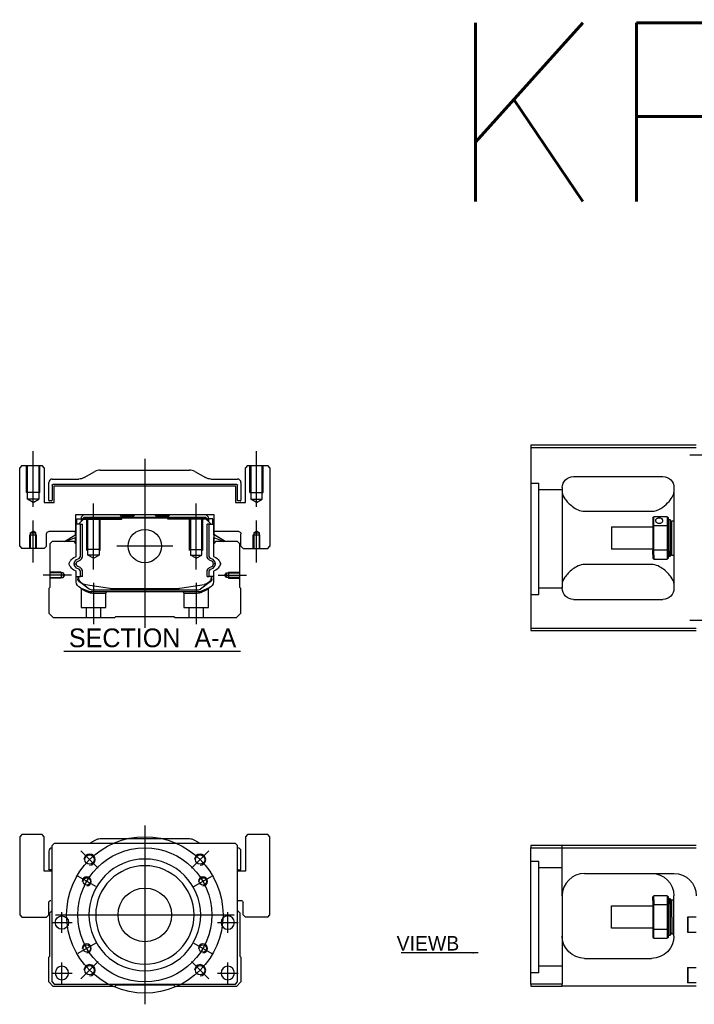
# Model space of a CAD drawing. Header units: millimetres. Extents: x -2774 to 3135, y -1571 to 860.
# Tile 572 of 625: x -1064 to -762, y 87 to 528. Entities that reach past the tile are written whole.
import ezdxf
from ezdxf.lldxf.tags import DXFTag

# ---------------------------------------------------------------- set-up
doc = ezdxf.new("R2010")
doc.units = ezdxf.units.MM
doc.layers.get('0').update_dxf_attribs({"linetype": 'CONTINUOUS'})
doc.styles.add('CHN', font='txt')
doc.styles.add('DIM-7', font='SIMPLEX.shx', dxfattribs={"width": 0.7, "bigfont": 'chineset.shx'})
doc.styles.get("Standard").update_dxf_attribs({"font": 'txt.shx', "height": 0.5})
tags = doc.linetypes.add('DASHED', pattern=[25.72, 12.86, -12.86]).pattern_tags.tags
tags[6:7] = [DXFTag(74, 4), DXFTag(75, 0), DXFTag(340, '0'), DXFTag(46, 0.0), DXFTag(50, 0.0), DXFTag(44, 0.0), DXFTag(45, 0.0)]
tags[4:5] = [DXFTag(74, 4), DXFTag(75, 0), DXFTag(340, '0'), DXFTag(46, 0.0), DXFTag(50, 0.0), DXFTag(44, 0.0), DXFTag(45, 0.0)]
doc.dimstyles.new('CNS', dxfattribs={"dimtxt": 3.5, "dimasz": 2.5, "dimexe": 1, "dimexo": 1, "dimgap": 1, "dimtad": 1, "dimdsep": 46, "dimtxsty": 'DIM-7', "dimcen": 0.09, "dimclrd": 4, "dimclre": 4, "dimclrt": 1, "dimadec": 0, "dimazin": 0, "dimtfac": 1, "dimtmove": 0, "dimatfit": 3, "dimfxl": 0, "dimtvp": 0.971429, "dimtolj": 1, "dimarcsym": 0})

msp = doc.modelspace()

# ---------------------------------------------------------------- linework, layer by layer
at = {"color": 0, "linetype": 'Continuous'}
for p, q in [((-761.44, 337.53), (-835.44, 337.53)), ((-835.44, 337.53), (-835.44, 255.53)), ((-835.44, 336.53), (-761.44, 336.53)), ((-1063.2, 328.37), (-1064.2, 327.37)), ((-1063.2, 328.37), (-1064.2, 327.37)), ((-1064.2, 292.37), (-1064.2, 327.37)), ((-1064.2, 292.37), (-1064.2, 327.37)), ((-1063.2, 328.37), (-1054.2, 328.37)), ((-1053.2, 327.37), (-1054.2, 328.37)), ((-1053.2, 327.37), (-1053.2, 311.87)), ((-1028.12, 326.37), (-988.28, 326.37)), ((-962.2, 328.37), (-963.2, 327.37)), ((-962.2, 328.37), (-963.2, 327.37)), ((-963.2, 311.87), (-963.2, 327.37)), ((-963.2, 311.87), (-963.2, 327.37)), ((-962.2, 328.37), (-953.2, 328.37)), ((-952.2, 327.37), (-953.2, 328.37)), ((-952.2, 327.37), (-952.2, 292.37)), ((-1049.7, 322.37), (-1037.78, 322.37)), ((-1035.3, 323.03), (-1030.6, 325.71)), ((-985.8, 325.71), (-981.1, 323.03)), ((-978.62, 322.37), (-966.7, 322.37)), ((-816.44, 323.53), (-776.44, 323.53)), ((-1051.2, 312.9), (-1051.2, 320.87)), ((-1049.7, 319.57), (-1049.7, 312.9)), ((-967, 319.87), (-1049.4, 319.87)), ((-1048.7, 319.37), (-967.7, 319.37)), ((-1048.7, 311.87), (-1048.7, 319.37)), ((-1048.7, 311.87), (-1048.7, 319.37)), ((-967.7, 319.37), (-967.7, 311.87)), ((-966.7, 312.6), (-966.7, 319.57)), ((-965.2, 320.87), (-965.2, 312.9)), ((-821.44, 318.53), (-821.44, 273.53)), ((-771.44, 318.53), (-771.44, 273.53)), ((-1053.2, 311.87), (-1048.7, 311.87)), ((-1050, 312.6), (-1050.9, 312.6)), ((-967.7, 311.87), (-963.2, 311.87)), ((-965.5, 312.6), (-966.7, 312.6)), ((-1039.19, 306.37), (-1039.17, 298.87)), ((-977.21, 306.37), (-1039.19, 306.37)), ((-1038.68, 304.52), (-1036.68, 304.52)), ((-1038.68, 302.12), (-1038.68, 304.52)), ((-1037.88, 302.12), (-1035.18, 304.82)), ((-1035.68, 306.37), (-1036.68, 305.37)), ((-1036.68, 305.37), (-1036.68, 304.52)), ((-1036.68, 304.52), (-1036.68, 303.32)), ((-1036.18, 304.37), (-1036.68, 304.37)), ((-1036.18, 304.46), (-1035.32, 305.32)), ((-1035.95, 304.36), (-1036.18, 304.46)), ((-1036.18, 303.82), (-1036.18, 304.46)), ((-1035.95, 304.36), (-1035.22, 305.09)), ((-1035.95, 304.05), (-1035.95, 304.36)), ((-1035.32, 305.32), (-981.08, 305.32)), ((-1035.22, 305.09), (-1035.32, 305.32)), ((-1035.22, 305.09), (-981.18, 305.09)), ((-981.22, 304.82), (-1035.18, 304.82)), ((-1019.4, 306.37), (-1018.85, 305.82)), ((-1018.85, 305.82), (-1018.5, 305.82)), ((-1013.2, 305.82), (-1018.5, 305.82)), ((-1018.5, 305.32), (-1018.5, 305.82)), ((-1013.2, 305.82), (-1012.65, 306.37)), ((-1003.75, 306.37), (-1012.65, 306.37)), ((-1003.2, 305.82), (-1003.75, 306.37)), ((-997.9, 305.82), (-1003.2, 305.82)), ((-997.9, 305.32), (-997.9, 305.82)), ((-997.9, 305.82), (-997.55, 305.82)), ((-997.55, 305.82), (-997, 306.37)), ((-997.55, 305.82), (-997, 306.37)), ((-978.52, 302.12), (-981.22, 304.82)), ((-981.18, 305.09), (-981.08, 305.32)), ((-980.45, 304.36), (-981.18, 305.09)), ((-980.22, 304.46), (-981.08, 305.32)), ((-979.72, 305.37), (-980.72, 306.37)), ((-980.45, 304.36), (-980.22, 304.46)), ((-980.45, 304.05), (-980.45, 304.36)), ((-980.22, 303.82), (-980.22, 304.46)), ((-979.72, 304.37), (-980.22, 304.37)), ((-979.72, 304.52), (-979.72, 305.37)), ((-977.72, 304.52), (-979.72, 304.52)), ((-979.72, 304.52), (-979.72, 303.32)), ((-977.72, 304.52), (-977.72, 304.52)), ((-977.72, 302.12), (-977.72, 304.52)), ((-977.72, 302.12), (-977.72, 304.52)), ((-977.23, 298.87), (-977.21, 306.37)), ((-977.22, 302.12), (-977.21, 306.37)), ((-811.44, 307.94), (-781.44, 307.94)), ((-780.94, 305.03), (-780.94, 301.44)), ((-774.44, 305.53), (-780.44, 305.53)), ((-780.44, 301.58), (-780.44, 305.53)), ((-774.44, 305.53), (-774.44, 301.58)), ((-773.94, 301.44), (-773.94, 305.03)), ((-773.94, 304.28), (-773.24, 304.28)), ((-773.24, 304.28), (-772.94, 303.98)), ((-773.24, 304.28), (-773.24, 290.2)), ((-1039.08, 302.12), (-1039.18, 302.12)), ((-1039.08, 297.47), (-1039.08, 302.12)), ((-1039.03, 302.12), (-1039.08, 302.12)), ((-1036.93, 302.12), (-1039.03, 302.12)), ((-1039.03, 302.12), (-1039.03, 294.87)), ((-1036.93, 288.17), (-1036.93, 302.12)), ((-1036.93, 302.12), (-1036.03, 302.12)), ((-1036.03, 288.17), (-1036.03, 302.12)), ((-979.47, 302.12), (-980.37, 302.12)), ((-980.37, 288.17), (-980.37, 302.12)), ((-979.47, 302.12), (-977.37, 302.12)), ((-979.47, 288.17), (-979.47, 302.12)), ((-977.37, 302.12), (-977.32, 302.12)), ((-977.37, 302.12), (-977.37, 294.87)), ((-977.32, 302.12), (-977.22, 302.12)), ((-977.32, 297.47), (-977.32, 302.12)), ((-799.44, 301.03), (-780.94, 301.03)), ((-799.44, 301.03), (-799.44, 291.03)), ((-780.94, 301.44), (-780.94, 290.62)), ((-780.44, 290.49), (-780.44, 301.58)), ((-780.44, 301.58), (-774.44, 301.58)), ((-774.44, 301.58), (-774.44, 290.49)), ((-773.94, 290.62), (-773.94, 301.44)), ((-772.94, 290.41), (-772.94, 303.98)), ((-772.94, 303.18), (-772.44, 303.68)), ((-772.44, 303.68), (-771.44, 303.68)), ((-772.44, 288.38), (-772.44, 303.68)), ((-1052.2, 292.37), (-1052.2, 297.87)), ((-1039.17, 298.87), (-1051.2, 298.87)), ((-1044.09, 294.37), (-1039.03, 297.51)), ((-1039.03, 296.17), (-1043.54, 294.37)), ((-1039.18, 297.41), (-1039.18, 298.87)), ((-1039.18, 293.67), (-1039.18, 296.11)), ((-1039.08, 293.57), (-1039.08, 296.15)), ((-972.31, 294.37), (-977.37, 297.51)), ((-977.37, 296.17), (-972.86, 294.37)), ((-977.32, 293.57), (-977.32, 296.15)), ((-966.2, 298.87), (-977.23, 298.87)), ((-977.22, 297.41), (-977.22, 298.87)), ((-972.31, 294.37), (-977.22, 297.41)), ((-977.22, 293.67), (-977.22, 296.11)), ((-965.2, 292.37), (-965.2, 297.87)), ((-965.2, 292.37), (-965.2, 297.87)), ((-1064.2, 292.37), (-1063.2, 291.37)), ((-1064.2, 292.37), (-1063.2, 291.37)), ((-1053.2, 291.37), (-1063.2, 291.37)), ((-1053.2, 291.37), (-1052.2, 292.37)), ((-1049.7, 294.37), (-1050.7, 293.37)), ((-1050.7, 293.37), (-1050.7, 273.92)), ((-1039.88, 294.37), (-1049.7, 294.37)), ((-1038.88, 293.37), (-1039.88, 294.37)), ((-1038.88, 288.05), (-1038.88, 293.37)), ((-976.52, 294.37), (-977.52, 293.37)), ((-977.52, 293.37), (-977.52, 288.05)), ((-966.7, 294.37), (-976.52, 294.37)), ((-965.7, 293.37), (-966.7, 294.37)), ((-965.7, 273.92), (-965.7, 293.37)), ((-965.2, 292.37), (-964.2, 291.37)), ((-965.2, 292.37), (-964.2, 291.37)), ((-964.2, 291.37), (-953.2, 291.37)), ((-953.2, 291.37), (-952.2, 292.37)), ((-780.94, 291.03), (-799.44, 291.03)), ((-780.94, 288.61), (-780.94, 290.62)), ((-780.94, 288.61), (-780.94, 287.03)), ((-774.44, 290.49), (-780.44, 290.49)), ((-780.44, 288.25), (-780.44, 290.49)), ((-780.44, 288.25), (-780.44, 286.53)), ((-780.44, 286.53), (-774.44, 286.53)), ((-774.44, 290.49), (-774.44, 288.25)), ((-774.44, 288.25), (-774.44, 286.53)), ((-773.94, 287.03), (-773.94, 290.62)), ((-773.24, 287.78), (-773.94, 287.78)), ((-773.24, 287.78), (-773.24, 290.2)), ((-772.94, 288.08), (-773.24, 287.78)), ((-772.94, 290.41), (-772.94, 288.08)), ((-772.94, 288.88), (-772.44, 288.38)), ((-772.44, 288.38), (-771.44, 288.38)), ((-781.44, 284.13), (-811.44, 284.13)), ((-1038.88, 276.44), (-1038.88, 280.83)), ((-1038.88, 278.72), (-1036.93, 278.72)), ((-1038.18, 278.72), (-1038.18, 277.64)), ((-1037.88, 278.72), (-1037.88, 277.67)), ((-1036.93, 278.72), (-1036.93, 280.72)), ((-1036.03, 278.72), (-1036.93, 278.72)), ((-1036.03, 278.72), (-1036.03, 280.72)), ((-980.37, 278.72), (-980.37, 280.72)), ((-980.37, 278.72), (-979.47, 278.72)), ((-979.47, 278.72), (-979.47, 280.72)), ((-977.52, 278.72), (-979.47, 278.72)), ((-978.52, 278.72), (-978.52, 277.67)), ((-978.22, 277.64), (-978.22, 278.72)), ((-977.52, 280.83), (-977.52, 276.44)), ((-1050.7, 273.92), (-1051.2, 273.42)), ((-1051.2, 273.42), (-1051.2, 262.37)), ((-1037.49, 276.37), (-1037.56, 276.42)), ((-1033.07, 273.16), (-1037.49, 276.37)), ((-1034.81, 275.24), (-1023.9, 273.5)), ((-1022.25, 273.37), (-994.15, 273.37)), ((-992.5, 273.5), (-981.59, 275.24)), ((-978.91, 276.37), (-983.32, 273.16)), ((-979.37, 273.67), (-982.8, 272.25)), ((-978.84, 276.42), (-978.91, 276.37)), ((-965.2, 273.42), (-965.7, 273.92)), ((-965.2, 262.37), (-965.2, 273.42)), ((-1032.19, 272.87), (-984.21, 272.87)), ((-984.71, 271.87), (-1031.69, 271.87)), ((-816.44, 268.53), (-776.44, 268.53)), ((-1051.2, 262.37), (-1049.2, 260.37)), ((-1049.2, 260.37), (-1021.7, 260.37)), ((-1021.7, 260.37), (-1021.2, 260.87)), ((-1021.2, 260.87), (-995.2, 260.87)), ((-995.2, 260.87), (-994.7, 260.37)), ((-994.7, 260.37), (-967.2, 260.37)), ((-967.2, 260.37), (-965.2, 262.37)), ((-835.44, 255.53), (-835.44, 254.53)), ((-761.44, 255.53), (-835.44, 255.53)), ((-835.44, 254.53), (-761.44, 254.53)), ((-1063.2, 163.34), (-1064.2, 162.34)), ((-1063.2, 163.34), (-1064.2, 162.34)), ((-1054.2, 163.34), (-1063.2, 163.34)), ((-1053.2, 162.34), (-1054.2, 163.34)), ((-962.2, 163.34), (-963.2, 162.34)), ((-962.2, 163.34), (-963.2, 162.34)), ((-953.2, 163.34), (-962.2, 163.34)), ((-952.2, 162.34), (-953.2, 163.34)), ((-1064.2, 162.34), (-1064.2, 127.34)), ((-1064.2, 162.34), (-1064.2, 127.34)), ((-1053.2, 146.84), (-1053.2, 162.34)), ((-1048.7, 159.34), (-1049.7, 158.34)), ((-980.2, 159.34), (-1048.7, 159.34)), ((-1030.6, 160.68), (-1032.95, 159.34)), ((-988.28, 161.34), (-1028.12, 161.34)), ((-983.45, 159.34), (-985.8, 160.68)), ((-967.7, 159.34), (-980.2, 159.34)), ((-966.7, 158.34), (-967.7, 159.34)), ((-963.2, 162.34), (-963.2, 146.84)), ((-963.2, 162.34), (-963.2, 146.84)), ((-952.2, 127.34), (-952.2, 162.34)), ((-1051.2, 155.84), (-1051.2, 147.87)), ((-1049.7, 97.34), (-1049.7, 158.34)), ((-966.7, 97.34), (-966.7, 158.34)), ((-965.2, 147.87), (-965.2, 155.84)), ((-835.44, 158.38), (-835.44, 157.38)), ((-761.44, 158.38), (-835.44, 158.38)), ((-835.44, 157.38), (-761.44, 157.38)), ((-835.44, 96.38), (-835.44, 157.38)), ((-1049.7, 146.84), (-1053.2, 146.84)), ((-1049.7, 147.57), (-1050.9, 147.57)), ((-963.2, 146.84), (-966.7, 146.84)), ((-966.4, 147.57), (-965.5, 147.57)), ((-811.44, 145.88), (-771.44, 145.88)), ((-1051.2, 127.34), (-1051.2, 132.84)), ((-966.7, 133.84), (-965.2, 133.84)), ((-964.2, 127.34), (-964.2, 132.84)), ((-821.44, 135.88), (-821.44, 96.38)), ((-780.94, 133.8), (-780.94, 135.38)), ((-780.94, 133.8), (-780.94, 131.79)), ((-774.44, 135.88), (-780.44, 135.88)), ((-780.44, 134.16), (-780.44, 135.88)), ((-780.44, 134.16), (-780.44, 131.93)), ((-774.44, 135.88), (-774.44, 134.16)), ((-774.44, 134.16), (-774.44, 131.93)), ((-773.94, 131.79), (-773.94, 135.38)), ((-773.94, 134.63), (-773.24, 134.63)), ((-773.24, 134.63), (-772.94, 134.33)), ((-773.24, 132.21), (-773.24, 134.63)), ((-773.24, 132.21), (-773.24, 118.13)), ((-772.94, 134.33), (-772.94, 132)), ((-772.94, 133.53), (-772.44, 134.03)), ((-772.44, 134.03), (-771.44, 134.03)), ((-772.44, 126.38), (-772.44, 134.03)), ((-771.44, 117.88), (-771.44, 135.88)), ((-1050.7, 128.34), (-1049.7, 129.34)), ((-1050.7, 108.89), (-1050.7, 128.34)), ((-966.7, 129.34), (-965.7, 128.34)), ((-965.7, 128.34), (-965.7, 108.89)), ((-799.44, 131.38), (-780.94, 131.38)), ((-799.44, 126.38), (-799.44, 131.38)), ((-780.94, 131.79), (-780.94, 120.97)), ((-780.44, 120.84), (-780.44, 131.93)), ((-780.44, 131.93), (-774.44, 131.93)), ((-774.44, 131.93), (-774.44, 120.84)), ((-773.94, 120.97), (-773.94, 131.79)), ((-772.94, 118.43), (-772.94, 132)), ((-1064.2, 127.34), (-1063.2, 126.34)), ((-1064.2, 127.34), (-1063.2, 126.34)), ((-1063.2, 126.34), (-1052.2, 126.34)), ((-1052.2, 126.34), (-1051.2, 127.34)), ((-964.2, 127.34), (-963.2, 126.34)), ((-953.2, 126.34), (-963.2, 126.34)), ((-953.2, 126.34), (-952.2, 127.34)), ((-799.44, 121.38), (-799.44, 126.38)), ((-772.44, 126.38), (-772.44, 118.73)), ((-765.44, 126.2), (-765.19, 126.45)), ((-765.44, 126.2), (-765.44, 122.95)), ((-765.19, 126.45), (-761.44, 126.45)), ((-765.19, 126.45), (-765.19, 122.95)), ((-780.94, 121.38), (-799.44, 121.38)), ((-780.94, 120.97), (-780.94, 117.38)), ((-780.44, 116.88), (-780.44, 120.84)), ((-774.44, 120.84), (-780.44, 120.84)), ((-774.44, 120.84), (-774.44, 116.88)), ((-773.94, 117.38), (-773.94, 120.97)), ((-772.44, 118.73), (-772.94, 119.23)), ((-765.44, 122.95), (-765.44, 119.7)), ((-765.19, 119.45), (-765.44, 119.7)), ((-765.19, 122.95), (-765.19, 119.45)), ((-761.44, 119.45), (-765.19, 119.45)), ((-780.44, 116.88), (-774.44, 116.88)), ((-773.24, 118.13), (-773.94, 118.13)), ((-772.94, 118.43), (-773.24, 118.13)), ((-771.44, 118.73), (-772.44, 118.73)), ((-1051.2, 108.39), (-1050.7, 108.89)), ((-1051.2, 97.34), (-1051.2, 108.39)), ((-965.7, 108.89), (-965.2, 108.39)), ((-965.2, 108.39), (-965.2, 97.34)), ((-811.44, 107.88), (-781.44, 107.88)), ((-765.44, 103.63), (-765.19, 103.88)), ((-765.44, 103.63), (-765.44, 100.38)), ((-765.19, 103.88), (-761.44, 103.88)), ((-765.19, 103.88), (-765.19, 100.38)), ((-1049.2, 95.34), (-1051.2, 97.34)), ((-1049.7, 97.34), (-1048.7, 96.34)), ((-967.7, 96.34), (-966.7, 97.34)), ((-965.2, 97.34), (-967.2, 95.34)), ((-765.44, 100.38), (-765.44, 97.13)), ((-765.19, 96.88), (-765.44, 97.13)), ((-765.19, 100.38), (-765.19, 96.88)), ((-1021.7, 95.34), (-1049.2, 95.34)), ((-1048.7, 96.34), (-967.7, 96.34)), ((-1021.2, 95.84), (-1021.7, 95.34)), ((-995.2, 95.84), (-1021.2, 95.84)), ((-994.7, 95.34), (-995.2, 95.84)), ((-967.2, 95.34), (-994.7, 95.34)), ((-835.44, 96.38), (-835.44, 95.38)), ((-821.44, 96.38), (-835.44, 96.38)), ((-835.44, 95.38), (-821.44, 95.38)), ((-821.44, 95.38), (-821.44, 96.38)), ((-761.44, 95.38), (-821.44, 95.38)), ((-761.44, 96.88), (-765.19, 96.88))]:
    msp.add_line(p, q, dxfattribs=at)
at = {"color": 0, "ltscale": 0.2}
for p, q in [((-1058.2, 309.96), (-1058.2, 334.79)), ((-1008.2, 331.37), (-1008.2, 255.87)), ((-958.2, 309.96), (-958.2, 334.79)), ((-745.04, 333.03), (-764.34, 333.03)), ((-745.17, 333.03), (-764.22, 333.03)), ((-1031.2, 281.93), (-1031.2, 311.37)), ((-985.2, 281.93), (-985.2, 311.37)), ((-1058.2, 284.96), (-1058.2, 303.79)), ((-958.2, 284.96), (-958.2, 303.79)), ((-995.72, 292.37), (-1020.67, 292.37)), ((-1041.06, 279.37), (-1053.7, 279.37)), ((-975.34, 279.37), (-962.7, 279.37)), ((-1031.2, 275.87), (-1031.2, 257.37)), ((-985.2, 275.87), (-985.2, 257.37)), ((-745.04, 259.03), (-764.34, 259.03)), ((-745.17, 259.03), (-764.22, 259.03)), ((-1029.06, 148.2), (-1036.84, 155.97)), ((-987.34, 148.2), (-979.56, 155.97)), ((-1029.06, 106.48), (-1036.84, 98.7)), ((-987.34, 106.48), (-979.56, 98.7))]:
    msp.add_line(p, q, dxfattribs=at)
at = {"color": 0, "linetype": 'DASHED', "ltscale": 0.08}
for p, q in [((-1061.2, 316.37), (-1061.2, 328.37)), ((-1060.7, 316.37), (-1060.7, 328.37)), ((-1060.7, 313.37), (-1060.7, 328.37)), ((-1055.7, 328.37), (-1055.7, 316.37)), ((-1055.7, 328.37), (-1055.7, 313.37)), ((-1055.2, 316.37), (-1055.2, 328.37)), ((-961.2, 316.37), (-961.2, 328.37)), ((-960.7, 328.37), (-960.7, 316.37)), ((-960.7, 328.37), (-960.7, 313.37)), ((-955.7, 316.37), (-955.7, 328.37)), ((-955.7, 313.37), (-955.7, 328.37)), ((-955.2, 316.37), (-955.2, 328.37)), ((-1055.2, 316.37), (-1061.2, 316.37)), ((-1055.7, 313.37), (-1060.7, 313.37)), ((-1058.2, 311.93), (-1060.7, 313.37)), ((-1058.2, 311.93), (-1055.7, 313.37)), ((-961.2, 316.37), (-955.2, 316.37)), ((-960.7, 313.37), (-955.7, 313.37)), ((-958.2, 311.93), (-960.7, 313.37)), ((-958.2, 311.93), (-955.7, 313.37)), ((-1059.7, 297.37), (-1056.7, 297.37)), ((-1059.7, 291.37), (-1059.7, 297.37)), ((-1059.45, 298.37), (-1058.2, 299.09)), ((-1059.45, 298.37), (-1059.45, 291.37)), ((-1059.45, 298.37), (-1059.45, 298.37)), ((-1059.45, 298.37), (-1056.95, 298.37)), ((-1059.45, 297.37), (-1059.45, 291.37)), ((-1056.95, 298.37), (-1058.2, 299.09)), ((-1056.95, 291.37), (-1056.95, 298.37)), ((-1056.95, 291.37), (-1056.95, 297.37)), ((-1056.7, 291.37), (-1056.7, 297.37)), ((-959.7, 297.37), (-956.7, 297.37)), ((-959.7, 291.37), (-959.7, 297.37)), ((-959.45, 298.37), (-958.2, 299.09)), ((-959.45, 298.37), (-959.45, 291.37)), ((-959.45, 298.37), (-959.45, 298.37)), ((-959.45, 298.37), (-956.95, 298.37)), ((-959.45, 297.37), (-959.45, 291.37)), ((-956.95, 298.37), (-958.2, 299.09)), ((-956.95, 291.37), (-956.95, 298.37)), ((-956.95, 291.37), (-956.95, 297.37)), ((-956.7, 291.37), (-956.7, 297.37))]:
    msp.add_line(p, q, dxfattribs=at)
at = {"color": 0, "linetype": 'DASHED', "ltscale": 0.3}
for p, q in [((-835.44, 320.51), (-831.94, 320.51)), ((-831.94, 270.51), (-831.94, 320.51)), ((-821.44, 317.51), (-831.94, 317.51)), ((-821.44, 273.51), (-831.94, 273.51)), ((-821.44, 135.88), (-821.44, 158.38)), ((-835.44, 151.38), (-831.94, 151.38)), ((-831.94, 101.38), (-831.94, 151.38)), ((-821.44, 148.38), (-831.94, 148.38)), ((-821.44, 104.38), (-831.94, 104.38))]:
    msp.add_line(p, q, dxfattribs=at)
at = {"color": 0, "linetype": 'DASHED'}
for p, q in [((-1036.18, 304.37), (-1018.5, 304.37)), ((-1019.4, 306.37), (-1018.85, 305.82)), ((-1018.85, 304.37), (-1018.85, 305.82)), ((-1018.5, 304.37), (-1018.5, 305.32)), ((-997.55, 305.82), (-997.9, 305.82)), ((-997.9, 304.37), (-997.9, 305.32)), ((-980.22, 304.37), (-997.9, 304.37)), ((-997.55, 304.37), (-997.55, 305.82)), ((-978.92, 304.32), (-978.92, 304.32)), ((-977.22, 302.12), (-977.22, 302.12)), ((-977.15, 297.37), (-977.15, 297.37)), ((-1031.65, 271.37), (-1025.7, 271.37)), ((-1025.7, 271.37), (-1025.2, 271.87)), ((-991.25, 271.87), (-990.75, 271.37)), ((-990.75, 271.37), (-984.76, 271.37)), ((-831.94, 270.51), (-835.44, 270.51)), ((-1053.2, 162.34), (-1054.2, 163.34)), ((-952.2, 162.34), (-953.2, 163.34)), ((-1053.2, 146.84), (-1053.2, 162.34)), ((-952.2, 127.34), (-952.2, 162.34)), ((-1051.2, 127.34), (-1051.2, 132.84)), ((-1052.2, 126.34), (-1051.2, 127.34)), ((-953.2, 126.34), (-952.2, 127.34)), ((-831.94, 101.38), (-835.44, 101.38))]:
    msp.add_line(p, q, dxfattribs=at)
at = {"color": 0, "linetype": 'DASHED', "ltscale": 0.1}
for p, q in [((-1034.2, 290.37), (-1034.2, 304.37)), ((-1033.7, 288.37), (-1033.7, 304.37)), ((-1028.7, 304.37), (-1028.7, 288.37)), ((-1028.2, 290.37), (-1028.2, 304.37)), ((-988.2, 290.37), (-988.2, 304.37)), ((-987.7, 304.37), (-987.7, 288.37)), ((-982.7, 288.37), (-982.7, 304.37)), ((-982.2, 290.37), (-982.2, 304.37)), ((-1028.2, 290.82), (-1034.2, 290.82)), ((-988.2, 290.82), (-982.2, 290.82)), ((-1028.7, 288.37), (-1033.7, 288.37)), ((-1031.2, 286.93), (-1033.7, 288.37)), ((-1031.2, 286.93), (-1028.7, 288.37)), ((-987.7, 288.37), (-982.7, 288.37)), ((-985.2, 286.93), (-987.7, 288.37)), ((-985.2, 286.93), (-982.7, 288.37)), ((-1045.7, 280.67), (-1050.7, 280.67)), ((-1044.7, 280.45), (-1050.7, 280.45)), ((-1050.7, 278.3), (-1044.7, 278.3)), ((-1045.7, 278.07), (-1050.7, 278.07)), ((-1045.7, 280.67), (-1045.7, 278.07)), ((-1044.06, 279.37), (-1044.7, 280.45)), ((-1044.7, 280.45), (-1044.7, 278.3)), ((-1044.7, 278.3), (-1044.06, 279.37)), ((-972.34, 279.37), (-971.7, 280.45)), ((-971.7, 278.3), (-972.34, 279.37)), ((-971.7, 280.45), (-965.7, 280.45)), ((-971.7, 280.45), (-971.7, 278.3)), ((-965.7, 278.3), (-971.7, 278.3)), ((-970.7, 280.67), (-970.7, 278.07)), ((-970.7, 280.67), (-965.7, 280.67)), ((-970.7, 278.07), (-965.7, 278.07)), ((-1036.7, 273.2), (-1036.7, 264.87)), ((-979.75, 264.87), (-979.75, 273.18)), ((-1025.7, 264.87), (-1025.7, 271.37)), ((-990.75, 271.37), (-990.75, 264.87)), ((-1036.7, 264.87), (-1025.7, 264.87)), ((-1034.5, 264.87), (-1034.5, 260.37)), ((-1027.9, 260.37), (-1027.9, 264.87)), ((-990.75, 264.87), (-979.75, 264.87)), ((-988.55, 264.87), (-988.55, 260.37)), ((-981.95, 260.37), (-981.95, 264.87))]:
    msp.add_line(p, q, dxfattribs=at)
at = {"color": 0}
msp.add_line((-1044.43, 245.35), (-965.4, 245.35), dxfattribs=at)
at = {"color": 0, "ltscale": 0.3}
for p, q in [((-1008.2, 167.34), (-1008.2, 87.34)), ((-1048.2, 127.34), (-968.2, 127.34))]:
    msp.add_line(p, q, dxfattribs=at)
at = {"color": 0, "ltscale": 0.1}
for p, q in [((-1030.15, 140.01), (-1038.21, 144.66)), ((-986.25, 140.01), (-978.19, 144.66)), ((-1045.31, 119.26), (-1045.31, 128.56)), ((-971.08, 119.26), (-971.08, 128.56)), ((-1049.96, 123.91), (-1040.66, 123.91)), ((-975.73, 123.91), (-966.43, 123.91)), ((-1030.15, 114.66), (-1038.21, 110.01)), ((-986.25, 114.66), (-978.19, 110.01)), ((-1045.31, 96.69), (-1045.31, 105.99)), ((-971.08, 96.69), (-971.08, 105.99)), ((-1049.96, 101.34), (-1040.66, 101.34)), ((-975.73, 101.34), (-966.43, 101.34))]:
    msp.add_line(p, q, dxfattribs=at)
at = {"color": 0, "linetype": 'Continuous'}
for centre, radius in [((-1008.2, 292.37), 7.47), ((-1032.95, 152.09), 2.1), ((-983.45, 152.09), 2.1), ((-1034.18, 142.34), 1.65), ((-982.22, 142.34), 1.65), ((-1008.2, 127.34), 12), ((-1045.31, 123.91), 3), ((-1034.18, 112.34), 1.65), ((-982.22, 112.34), 1.65), ((-1032.95, 102.59), 2.1), ((-983.45, 102.59), 2.1)]:
    msp.add_circle(centre, radius, dxfattribs=at)
at = {"color": 0, "ltscale": 0.3}
for radius in [35, 30]:
    msp.add_circle((-1008.2, 127.34), radius, dxfattribs=at)
at = {"color": 0, "linetype": 'Continuous', "extrusion": (0, 0, -1)}
for centre, radius in [((1008.2, 127.34), 25), ((1008.2, 127.34), 22), ((971.08, 123.91), 3), ((1045.31, 101.34), 3), ((971.08, 101.34), 3)]:
    msp.add_circle(centre, radius, dxfattribs=at)
at = {"color": 0, "linetype": 'Continuous'}
for centre, radius, start, end in [((-1028.12, 321.37), 5, 90, 119.7449), ((-988.28, 321.37), 5, 60.2551, 90), ((-1049.7, 320.87), 1.5, 90, 180), ((-966.7, 320.87), 1.5, 0, 90), ((-1050.9, 312.9), 0.3, 180, 270), ((-1050, 312.9), 0.3, 270, 0), ((-965.5, 312.9), 0.3, 270, 0), ((-1039.38, 288.05), 0.5, 285.1919, 0), ((-1038.53, 288.17), 1.6, 286.8095, 0), ((-1038.53, 288.17), 2.5, 286.8095, 0), ((-979.05, 284.26), 2.48, 4.1548, 73.1905), ((-977.02, 288.05), 0.5, 180, 254.8081), ((-1041.73, 285.83), 0.3, 310.437, 335.092), ((-1041.73, 283.05), 0.3, 24.908, 49.563), ((-1038.53, 280.72), 1.6, 0, 73.1905), ((-1038.53, 280.72), 2.5, 0, 73.1905), ((-979.05, 284.26), 1.58, 6.5313, 73.1905), ((-979.05, 284.62), 1.58, 286.8095, 353.4687), ((-979.05, 284.62), 2.48, 286.8095, 355.8452), ((-974.67, 285.83), 0.3, 204.908, 229.563), ((-974.67, 283.05), 0.3, 130.437, 155.092), ((-1039.38, 280.83), 0.5, 0, 74.8081), ((-1034.18, 279.19), 4, 202.3316, 260.9414), ((-982.22, 279.19), 4, 337.6678, 353.1681), ((-977.02, 280.83), 0.5, 105.1919, 180), ((-1022.25, 283.87), 10.5, 260.9414, 270), ((-994.15, 283.87), 10.5, 270, 279.0586), ((-984.21, 274.37), 1.5, 270, 306.0274), ((-1028.12, 156.34), 5, 90, 119.7449), ((-988.28, 156.34), 5, 60.2551, 90), ((-1049.7, 155.84), 1.5, 90, 180), ((-966.7, 155.84), 1.5, 0, 90), ((-966.4, 147.87), 0.3, 180, 270), ((-965.5, 147.87), 0.3, 270, 0), ((-811.44, 135.88), 10, 90, 180)]:
    msp.add_arc(centre, radius, start, end, dxfattribs=at)
at = {"color": 0, "linetype": 'Continuous', "extrusion": (6.12303e-17, 0, -1)}
for centre, radius, start, end in [((1037.78, 327.37), 5, 240.2551, 270), ((978.62, 327.37), 5, 270, 299.7449), ((1049.4, 319.57), 0.3, 0, 90), ((967, 319.57), 0.3, 90, 180), ((1051.2, 297.87), 1, 0, 90), ((966.2, 297.87), 1, 90, 180), ((966.2, 297.87), 1, 90, 180), ((977.87, 288.17), 2.5, 286.8095, 0), ((977.87, 288.17), 1.6, 286.8095, 0), ((977.87, 280.72), 2.5, 0, 73.1905), ((977.87, 280.72), 1.6, 0, 73.1905), ((1034.18, 279.19), 4, 337.6678, 353.1681), ((1050.9, 147.87), 0.3, 270, 0)]:
    msp.add_arc(centre, radius, start, end, dxfattribs=at)
at = {"color": 0, "linetype": 'Continuous', "extrusion": (-6.12303e-17, 0, -1)}
for centre, start, end in [((816.44, 318.53), 0, 90), ((776.44, 318.53), 90, 180), ((816.44, 273.53), 270, 0), ((776.44, 273.53), 180, 270)]:
    msp.add_arc(centre, 5, start, end, dxfattribs=at)
at = {"color": 0, "linetype": 'Continuous', "extrusion": (0, 0, -1)}
for centre, radius, start, end in [((1038.35, 284.26), 3.43, 24.908, 74.8081), ((1037.35, 284.26), 2.48, 4.1548, 73.1905), ((978.05, 284.26), 3.43, 105.1919, 155.092), ((1040.55, 284.44), 1.53, 310.437, 49.563), ((1038.35, 284.62), 3.43, 285.1919, 335.092), ((1037.35, 284.62), 2.48, 286.8095, 355.8452), ((1037.35, 284.26), 1.58, 6.5313, 73.1905), ((1037.35, 284.62), 1.58, 286.8095, 353.4687), ((978.05, 284.62), 3.43, 204.908, 254.8081), ((975.85, 284.44), 1.53, 130.437, 229.563), ((978.05, 284.26), 3.58, 161.7181, 177.1235), ((978.05, 284.62), 3.58, 182.8765, 198.2819), ((1036.68, 277.64), 1.5, 306.0274, 0), ((1034.18, 279.19), 3.77, 349.0413, 352.7469), ((982.22, 279.19), 4, 202.3316, 260.9414), ((979.72, 277.64), 1.5, 180, 233.9726), ((1035.88, 276.44), 3, 292.4327, 0), ((980.52, 276.44), 3, 180, 247.5673), ((1031.69, 276.87), 5, 270, 292.4327), ((1032.19, 274.37), 1.5, 270, 306.0274), ((984.71, 276.87), 5, 247.5673, 270), ((781.44, 135.88), 10, 90, 180), ((771.44, 135.88), 10, 90, 180), ((1050.2, 132.84), 1, 0, 90), ((965.2, 132.84), 1, 90, 180), ((811.44, 117.88), 10, 270, 0), ((781.44, 117.88), 10, 180, 270)]:
    msp.add_arc(centre, radius, start, end, dxfattribs=at)
at = {"color": 0}
for centre, radius in [((-1032.95, 152.09), 2.5), ((-983.45, 152.09), 2.5), ((-1034.18, 142.34), 2), ((-982.22, 142.34), 2), ((-1034.18, 112.34), 2), ((-982.22, 112.34), 2), ((-1032.95, 102.59), 2.5), ((-983.45, 102.59), 2.5)]:
    msp.add_arc(centre, radius, 270, 180, dxfattribs=at)
at = {"color": 0, "linetype": 'DASHED', "extrusion": (0, 0, -1)}
msp.add_arc((1050.2, 132.84), 1, 0, 90, dxfattribs=at)
at = {"color": 0, "linetype": 'Continuous'}
for points, degree in [([(-821.44, 316.32), (-821.44, 315.57), (-820.97, 314.6), (-820.2, 313.53)], 3), ([(-780.94, 305.03), (-780.78, 305.2), (-780.61, 305.36), (-780.44, 305.53)], 3), ([(-774.44, 305.53), (-774.28, 305.36), (-774.11, 305.2), (-773.94, 305.03)], 3), ([(-780.44, 301.58), (-780.61, 301.53), (-780.78, 301.49), (-780.94, 301.44)], 3), ([(-774.44, 301.58), (-774.28, 301.53), (-774.11, 301.49), (-773.94, 301.44)], 3), ([(-1039.03, 294.87), (-1039.03, 294.27)], 1), ([(-1039.03, 294.27), (-1039.03, 293.52)], 1), ([(-977.37, 294.87), (-977.37, 294.27)], 1), ([(-977.37, 294.27), (-977.37, 293.52)], 1), ([(-780.44, 290.49), (-780.61, 290.53), (-780.78, 290.58), (-780.94, 290.62)], 3), ([(-780.44, 286.53), (-780.61, 286.7), (-780.78, 286.86), (-780.94, 287.03)], 3), ([(-774.44, 290.49), (-774.28, 290.53), (-774.11, 290.58), (-773.94, 290.62)], 3), ([(-773.94, 287.03), (-774.11, 286.86), (-774.28, 286.7), (-774.44, 286.53)], 3), ([(-1039.82, 284.44), (-1039.52, 284.44), (-1039.22, 284.44), (-1038.92, 284.44)], 3), ([(-976.58, 284.44), (-976.88, 284.44), (-977.18, 284.44), (-977.48, 284.44)], 3), ([(-820.2, 278.53), (-820.98, 277.46), (-821.44, 276.49), (-821.44, 275.74)], 3), ([(-771.44, 275.74), (-771.44, 276.49), (-771.91, 277.46), (-772.69, 278.53)], 3), ([(-816.44, 144.54), (-816.48, 144.52), (-816.51, 144.5), (-816.54, 144.49)], 3), ([(-780.44, 135.88), (-780.61, 135.71), (-780.78, 135.55), (-780.94, 135.38)], 3), ([(-774.44, 135.88), (-774.28, 135.71), (-774.11, 135.55), (-773.94, 135.38)], 3), ([(-780.44, 131.93), (-780.61, 131.88), (-780.78, 131.83), (-780.94, 131.79)], 3), ([(-773.94, 131.79), (-774.11, 131.83), (-774.28, 131.88), (-774.44, 131.93)], 3), ([(-780.44, 120.84), (-780.61, 120.88), (-780.78, 120.93), (-780.94, 120.97)], 3), ([(-773.94, 120.97), (-774.11, 120.93), (-774.28, 120.88), (-774.44, 120.84)], 3), ([(-780.94, 117.38), (-780.78, 117.21), (-780.61, 117.05), (-780.44, 116.88)], 3), ([(-773.94, 117.38), (-774.11, 117.21), (-774.28, 117.05), (-774.44, 116.88)], 3)]:
    msp.add_open_spline(points, degree=degree, dxfattribs=at)
for points, knots in [([(-820.2, 313.53), (-819.38, 312.39), (-818.25, 311.17), (-815.36, 308.96), (-813.51, 307.94), (-811.44, 307.94)], [0, 0, 0, 0, 0.5, 0.5, 1, 1, 1, 1]), ([(-781.44, 307.94), (-779.92, 307.94), (-778.51, 308.5), (-776.1, 309.96), (-775.11, 310.82), (-772.55, 313.43), (-771.44, 315.16), (-771.44, 316.32)], [0, 0, 0, 0, 0.25, 0.25, 0.5, 0.5, 1, 1, 1, 1]), ([(-776.39, 303.81), (-776.39, 303.94), (-776.43, 304.07), (-776.55, 304.3), (-776.64, 304.41), (-776.87, 304.59), (-777.01, 304.67), (-777.32, 304.79), (-777.49, 304.84), (-777.85, 304.89), (-778.04, 304.89), (-778.41, 304.87), (-778.59, 304.84), (-778.92, 304.74), (-779.07, 304.68), (-779.34, 304.51), (-779.45, 304.41), (-779.61, 304.19), (-779.66, 304.07), (-779.69, 303.9), (-779.69, 303.85), (-779.69, 303.81)], [0, 0, 0, 0, 0.106605, 0.106605, 0.21316, 0.21316, 0.320465, 0.320465, 0.42832, 0.42832, 0.535356, 0.535356, 0.641477, 0.641477, 0.748016, 0.748016, 0.855648, 0.855648, 0.963354, 0.963354, 1, 1, 1, 1]), ([(-779.69, 303.81), (-779.69, 303.68), (-779.66, 303.54), (-779.54, 303.29), (-779.45, 303.16), (-779.22, 302.94), (-779.08, 302.84), (-778.77, 302.68), (-778.6, 302.62), (-778.23, 302.56), (-778.05, 302.55), (-777.68, 302.58), (-777.5, 302.62), (-777.17, 302.75), (-777.02, 302.83), (-776.75, 303.04), (-776.64, 303.15), (-776.48, 303.41), (-776.43, 303.54), (-776.4, 303.72), (-776.39, 303.76), (-776.39, 303.81)], [0, 0, 0, 0, 0.106605, 0.106605, 0.21316, 0.21316, 0.320465, 0.320465, 0.42832, 0.42832, 0.535356, 0.535356, 0.641477, 0.641477, 0.748016, 0.748016, 0.855648, 0.855648, 0.963354, 0.963354, 1, 1, 1, 1]), ([(-811.44, 284.13), (-813.51, 284.13), (-815.36, 283.1), (-818.23, 280.9), (-819.38, 279.67), (-820.2, 278.53)], [0, 0, 0, 0, 0.5, 0.5, 1, 1, 1, 1]), ([(-772.69, 278.53), (-773.51, 279.67), (-774.64, 280.89), (-777.53, 283.1), (-779.38, 284.13), (-781.44, 284.13)], [0, 0, 0, 0, 0.5, 0.5, 1, 1, 1, 1]), ([(-820.88, 139.19), (-820.97, 138.93), (-821.1, 138.5), (-821.21, 138.06), (-821.24, 137.88)], [0, 0, 0, 0, 0.596588, 1, 1, 1, 1])]:
    msp.add_open_spline(points, degree=3, knots=knots, dxfattribs=at)
at = {"color": 0, "linetype": 'DASHED'}
for points in [[(-1037.01, 273.66), (-1036.7, 273.2)], [(-979.75, 273.18), (-979.44, 273.64)]]:
    msp.add_open_spline(points, degree=1, dxfattribs=at)
for points, degree, knots in [([(-1037.01, 273.66), (-1037.01, 273.66), (-1036.08, 273.28), (-1035.16, 272.9), (-1033.6, 272.25)], 2, [0, 0, 0, 0.5, 0.5, 1, 1, 1]), ([(-1036.7, 273.2), (-1036.7, 273.2), (-1036.7, 273.2), (-1036.23, 272.99), (-1034.92, 272.39), (-1034.04, 272), (-1033.57, 271.79)], 3, [0, 0, 0, 0, 0.000815, 0.486557, 0.726811, 1, 1, 1, 1]), ([(-982.83, 271.79), (-982.52, 271.93), (-981.91, 272.2), (-981.16, 272.54), (-980.16, 272.99), (-979.75, 273.18), (-979.75, 273.18)], 3, [0, 0, 0, 0, 0.185898, 0.357233, 0.514425, 1, 1, 1, 1]), ([(-1033.57, 271.79), (-1033.26, 271.67), (-1032.66, 271.43), (-1031.98, 271.39), (-1031.65, 271.37)], 3, [0, 0, 0, 0, 0.515943, 1, 1, 1, 1]), ([(-984.76, 271.37), (-984.42, 271.39), (-983.74, 271.43), (-983.14, 271.67), (-982.83, 271.79)], 3, [0, 0, 0, 0, 0.484584, 1, 1, 1, 1])]:
    msp.add_open_spline(points, degree=degree, knots=knots, dxfattribs=at)

# ---------------------------------------------------------------- texts
at = {"insert": (-873.93, 526.5), "char_height": 80, "attachment_point": 1}
msp.add_mtext('KP46-N-C01-D', dxfattribs=at)
at = {"color": 0, "style": 'CHN'}
for s, insert, char_height, attachment_point in [('SECTION  A-A ', (-1042.19, 251.26), 8.4, 4), ('VIEWB', (-867.52, 111.4), 6.5, 9)]:
    msp.add_mtext(s, dxfattribs=dict(at, insert=insert, char_height=char_height, attachment_point=attachment_point))

# ---------------------------------------------------------------- leaders
at = {"color": 0}
msp.add_leader([(-859.08, 110.4), (-893.53, 110.4)], dimstyle='CNS', override={"dimtxt": 6.5, "dimtxsty": 'CHN'}, dxfattribs=at)

doc.saveas('drawing.dxf')
